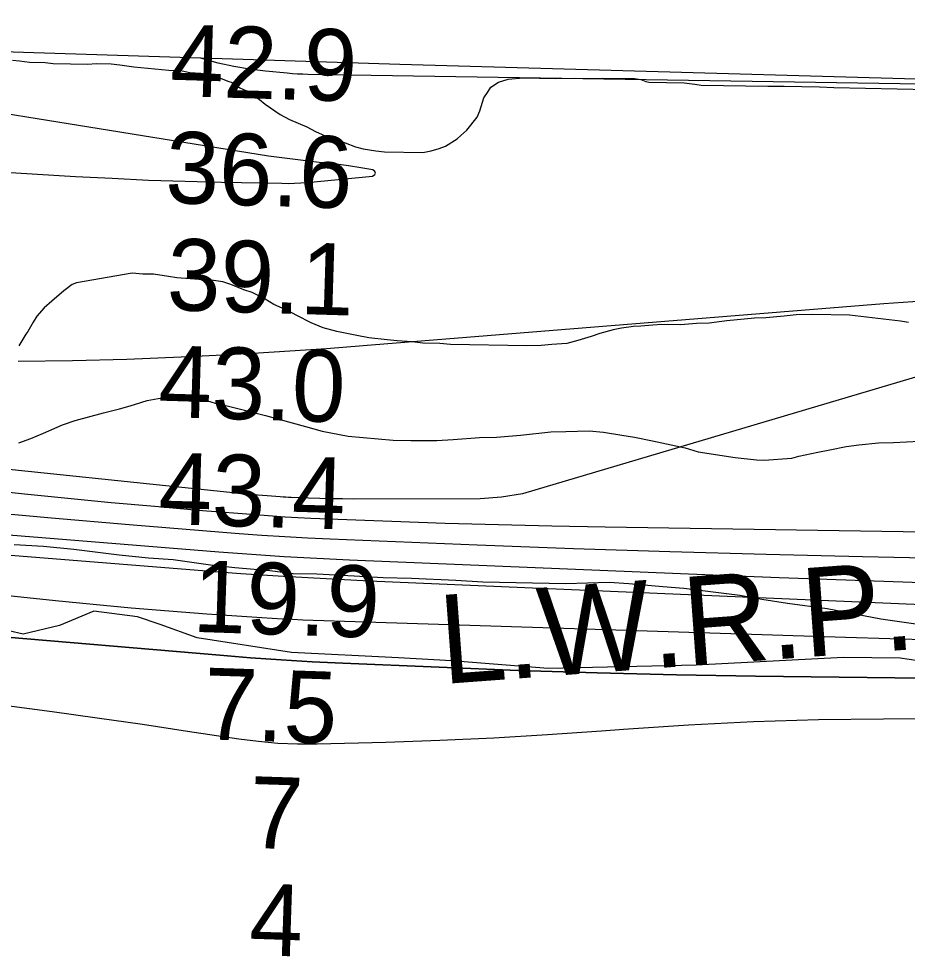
# Model space of a CAD drawing. Extents: x 3161615 to 3199515, y 867541 to 892976.
# Drawn here: x 3195617 to 3196447, y 879927 to 880802 of the extents above; entities that cross this region are included whole.
import ezdxf

# ---------------------------------------------------------------- set-up
doc = ezdxf.new("R2010")
doc.units = 0
for name, color, linetype in [('V-RIVR-EDGE', 7, 'Continuous'), ('V-RIVR-RANG', 7, 'Continuous'), ('V-SITE-VEGE', 7, 'Continuous'), ('V-TOPO-DPTH', 7, 'Continuous'), ('V-TOPO-MAJR', 7, 'Continuous'), ('V-TOPO-MINR', 7, 'Continuous'), ('V-TOPO-SHOR', 7, 'Continuous'), ('V-TOPO-WATR', 7, 'Continuous'), ('V-TOPO-WATR-IDEN', 7, 'Continuous')]:
    doc.layers.add(name, color=color, linetype=linetype)

msp = doc.modelspace()

# ---------------------------------------------------------------- linework, layer by layer
at = {"layer": 'V-RIVR-EDGE'}
msp.add_lwpolyline([(3197203.57, 880189.39), (3197169.2, 880185.86), (3197087.5, 880191.28), (3196971.02, 880197.21), (3196851.91, 880193.6), (3196739.75, 880187.79), (3196678.88, 880181.42), (3196592.39, 880187.72), (3196491.13, 880197.53), (3196440.73, 880205.05), (3196387.7, 880205.61), (3196250.32, 880198.56), (3196112.09, 880195.43), (3196021.69, 880202.6), (3195972.15, 880205.33), (3195872.18, 880210.36), (3195783.98, 880224.06), (3195749.67, 880236.31), (3195728.39, 880243.75), (3195687.54, 880249.07), (3195655.34, 880235.68), (3195621.41, 880227.5), (3195581.01, 880236.73)], dxfattribs=at)
at = {"layer": 'V-SITE-VEGE'}
for p, q in [((3195611.53, 880763.8), (3195617.99, 880763.09)), ((3195617.99, 880763.09), (3195627.37, 880761.73)), ((3195627.37, 880761.73), (3195642.06, 880761.44)), ((3195642.06, 880761.44), (3195649.69, 880760.7)), ((3195649.69, 880760.7), (3195682.01, 880760.06)), ((3195682.01, 880760.06), (3195689.66, 880760.5)), ((3195689.66, 880760.5), (3195703.77, 880760.22)), ((3195703.77, 880760.22), (3195711.98, 880759.47)), ((3195711.98, 880759.47), (3195724.88, 880757.45)), ((3195724.88, 880757.45), (3195757.74, 880754.45)), ((3195757.74, 880754.45), (3195770.07, 880753.62)), ((3195770.07, 880753.62), (3195777.1, 880752.3)), ((3195777.1, 880752.3), (3195787.66, 880751.51)), ((3195787.66, 880751.51), (3195793.52, 880750.21)), ((3195793.52, 880750.21), (3195802.88, 880747.68)), ((3195802.88, 880747.68), (3195805.8, 880747.03)), ((3195805.8, 880747.03), (3195812.79, 880743.96)), ((3196065.58, 880743.07), (3196074.45, 880745.84)), ((3196074.45, 880745.84), (3196088.59, 880747.32)), ((3196088.59, 880747.32), (3196119.15, 880746.72)), ((3196119.15, 880746.72), (3196136.79, 880746.96)), ((3196136.79, 880746.96), (3196147.96, 880746.74)), ((3196147.96, 880746.74), (3196162.66, 880747.04)), ((3196162.66, 880747.04), (3196192.63, 880746.44)), ((3196192.63, 880746.44), (3196198.5, 880745.74)), ((3196198.5, 880745.74), (3196203.17, 880743.88)), ((3195812.79, 880743.96), (3195816.88, 880742.7)), ((3195816.88, 880742.7), (3195823.84, 880737.86)), ((3195823.84, 880737.86), (3195829.68, 880735.39)), ((3196056, 880734.45), (3196058.43, 880738.51)), ((3196058.43, 880738.51), (3196065.58, 880743.07)), ((3196203.17, 880743.88), (3196206.09, 880743.24)), ((3196206.09, 880743.24), (3196239, 880742.59)), ((3196239, 880742.59), (3196248.97, 880741.22)), ((3196248.97, 880741.22), (3196254.83, 880740.51)), ((3196254.83, 880740.51), (3196317.13, 880739.28)), ((3196317.13, 880739.28), (3196332.42, 880739.57)), ((3196332.42, 880739.57), (3196365.33, 880738.92)), ((3196365.33, 880738.92), (3196378.83, 880738.06)), ((3196378.83, 880738.06), (3196564.54, 880734.39)), ((3195829.68, 880735.39), (3195834.91, 880732.35)), ((3195834.91, 880732.35), (3195842.44, 880726.91)), ((3195842.44, 880726.91), (3195847.65, 880722.69)), ((3196048, 880716.38), (3196051.77, 880728.65)), ((3196051.77, 880728.65), (3196056, 880734.45)), ((3195847.65, 880722.69), (3195861.57, 880713.01)), ((3195861.57, 880713.01), (3195870.29, 880708.13)), ((3196035.89, 880698.39), (3196045.53, 880710.55)), ((3196045.53, 880710.55), (3196048, 880716.38)), ((3195870.29, 880708.13), (3195886.62, 880701.34)), ((3195886.62, 880701.34), (3195894.76, 880697.07)), ((3195894.76, 880697.07), (3195907, 880691.53)), ((3196026.91, 880690.34), (3196030.49, 880693.21)), ((3196030.49, 880693.21), (3196035.89, 880698.39)), ((3195907, 880691.53), (3195915.18, 880689.02)), ((3195915.18, 880689.02), (3195922.19, 880686.53)), ((3195922.19, 880686.53), (3195932.11, 880682.81)), ((3196010.27, 880681.26), (3196016.19, 880683.5)), ((3196016.19, 880683.5), (3196026.91, 880690.34)), ((3195932.11, 880682.81), (3195939.12, 880680.9)), ((3195939.12, 880680.9), (3195950.85, 880678.91)), ((3195950.85, 880678.91), (3195959.06, 880678.16)), ((3195959.06, 880678.16), (3195994.91, 880677.45)), ((3195994.91, 880677.45), (3196002.58, 880679.06)), ((3196002.58, 880679.06), (3196010.27, 880681.26)), ((3195723.42, 880564.64), (3195671.5, 880555.68)), ((3195733.4, 880563.86), (3195723.42, 880564.64)), ((3195743.39, 880563.66), (3195733.4, 880563.86)), ((3195757.46, 880561.62), (3195743.39, 880563.66)), ((3195765.07, 880560.29), (3195757.46, 880561.62)), ((3195777.4, 880559.46), (3195765.07, 880560.29)), ((3195667.36, 880553.99), (3195659.6, 880548.27)), ((3195671.5, 880555.68), (3195667.36, 880553.99)), ((3195785.62, 880558.71), (3195777.4, 880559.46)), ((3195795.02, 880558.53), (3195785.62, 880558.71)), ((3195807.92, 880556.51), (3195795.02, 880558.53)), ((3195815.51, 880554.01), (3195807.92, 880556.51)), ((3195827.76, 880549.06), (3195815.51, 880554.01)), ((3195659.6, 880548.27), (3195648.24, 880538.5)), ((3195835.35, 880546.56), (3195827.76, 880549.06)), ((3195847.58, 880540.44), (3195835.35, 880546.56)), ((3195648.24, 880538.5), (3195641.06, 880532.17)), ((3195855.71, 880535.58), (3195847.58, 880540.44)), ((3195869.11, 880529.43), (3195855.71, 880535.58)), ((3195641.06, 880532.17), (3195634.44, 880524.66)), ((3195877.26, 880525.16), (3195869.11, 880529.43)), ((3196343.48, 880525.94), (3196332.28, 880524.4)), ((3196358.78, 880526.22), (3196343.48, 880525.94)), ((3196393.45, 880525.54), (3196358.78, 880526.22)), ((3196440.96, 880519.9), (3196393.45, 880525.54)), ((3195630.8, 880518.85), (3195625.92, 880510.13)), ((3195634.44, 880524.66), (3195630.8, 880518.85)), ((3195890.65, 880518.42), (3195877.26, 880525.16)), ((3195901.72, 880513.5), (3195890.65, 880518.42)), ((3196218.08, 880516.66), (3196209.84, 880516.23)), ((3196235.71, 880516.31), (3196218.08, 880516.66)), ((3196250.43, 880517.78), (3196235.71, 880516.31)), ((3196262.2, 880518.14), (3196250.43, 880517.78)), ((3196278.7, 880520.16), (3196262.2, 880518.14)), ((3196304.62, 880522.59), (3196278.7, 880520.16)), ((3196315.21, 880522.97), (3196304.62, 880522.59)), ((3196332.28, 880524.4), (3196315.21, 880522.97)), ((3196448.57, 880518.57), (3196440.96, 880519.9)), ((3195624.11, 880507.81), (3195617.43, 880496.78)), ((3195625.92, 880510.13), (3195624.11, 880507.81)), ((3195914.59, 880510.31), (3195901.72, 880513.5)), ((3195933.33, 880506.41), (3195914.59, 880510.31)), ((3196160.3, 880508.39), (3196152.01, 880505.62)), ((3196172.71, 880511.67), (3196160.3, 880508.39)), ((3196180.38, 880513.28), (3196172.71, 880511.67)), ((3196191.58, 880514.83), (3196180.38, 880513.28)), ((3196198.65, 880515.28), (3196191.58, 880514.83)), ((3196209.84, 880516.23), (3196198.65, 880515.28)), ((3195944.46, 880504.43), (3195933.33, 880506.41)), ((3195961.47, 880502.33), (3195944.46, 880504.43)), ((3195970.86, 880501.55), (3195961.47, 880502.33)), ((3195984.95, 880500.69), (3195970.86, 880501.55)), ((3195994.92, 880499.31), (3195984.95, 880500.69)), ((3196010.78, 880499), (3195994.92, 880499.31)), ((3196020.76, 880498.21), (3196010.78, 880499)), ((3196129.54, 880499), (3196115.41, 880498.11)), ((3196139.59, 880501.75), (3196129.54, 880499)), ((3196152.01, 880505.62), (3196139.59, 880501.75)), ((3196091.87, 880496.81), (3196020.76, 880498.21)), ((3196105.4, 880497.13), (3196091.87, 880496.81)), ((3196115.41, 880498.11), (3196105.4, 880497.13)), ((3195737.53, 880445.61), (3195747.56, 880447.76)), ((3195747.56, 880447.76), (3195763.46, 880449.21)), ((3195763.46, 880449.21), (3195772.87, 880449.02)), ((3195772.87, 880449.02), (3195788.7, 880446.95)), ((3195788.7, 880446.95), (3195800.97, 880443.18)), ((3195696.73, 880434.07), (3195711.5, 880437.89)), ((3195711.5, 880437.89), (3195721.56, 880440.63)), ((3195721.56, 880440.63), (3195737.53, 880445.61)), ((3195800.97, 880443.18), (3195813.27, 880440.59)), ((3195813.27, 880440.59), (3195847.78, 880431.67)), ((3195670.14, 880426.95), (3195696.73, 880434.07)), ((3195847.78, 880431.67), (3195885.2, 880421.53)), ((3195640.51, 880415.19), (3195658.3, 880423.07)), ((3195658.3, 880423.07), (3195670.14, 880426.95)), ((3195885.2, 880421.53), (3195900.99, 880417.1)), ((3195628.65, 880410.13), (3195640.51, 880415.19)), ((3195900.99, 880417.1), (3195925, 880412.51)), ((3195925, 880412.51), (3195967.26, 880408.73)), ((3196047.85, 880411.26), (3196063.73, 880411.53)), ((3196063.73, 880411.53), (3196086.11, 880413.44)), ((3196086.11, 880413.44), (3196114.39, 880416.41)), ((3196114.39, 880416.41), (3196128.5, 880416.72)), ((3196128.5, 880416.72), (3196150.27, 880417.46)), ((3196150.27, 880417.46), (3196163.76, 880416.02)), ((3196163.76, 880416.02), (3196180.76, 880413.33)), ((3196180.76, 880413.33), (3196192.48, 880411.34)), ((3196192.48, 880411.34), (3196209.46, 880408.06)), ((3195617.4, 880406.24), (3195628.65, 880410.13)), ((3195967.26, 880408.73), (3195983.71, 880408.41)), ((3195983.71, 880408.41), (3196007.82, 880408.52)), ((3196007.82, 880408.52), (3196023.12, 880409.39)), ((3196023.12, 880409.39), (3196047.85, 880411.26)), ((3196209.46, 880408.06), (3196239.91, 880401.58)), ((3196375.08, 880399.5), (3196390.43, 880402.72)), ((3196390.43, 880402.72), (3196402.22, 880404.25)), ((3196402.22, 880404.25), (3196420.49, 880406.25)), ((3196420.49, 880406.25), (3196434.6, 880406.56)), ((3196434.6, 880406.56), (3196458.73, 880407.84)), ((3196239.91, 880401.58), (3196252.18, 880397.81)), ((3196252.18, 880397.81), (3196286.76, 880392.43)), ((3196346.16, 880393.61), (3196363.87, 880397.37)), ((3196363.87, 880397.37), (3196375.08, 880399.5)), ((3196286.76, 880392.43), (3196306.71, 880390.27)), ((3196306.71, 880390.27), (3196313.76, 880390.13)), ((3196313.76, 880390.13), (3196339.66, 880391.97)), ((3196339.66, 880391.97), (3196346.16, 880393.61)), ((3195640.47, 880309.22), (3195613.18, 880310.85)), ((3195668.83, 880306.47), (3195640.47, 880309.22)), ((3195711.36, 880301.26), (3195668.83, 880306.47)), ((3195738.63, 880298.54), (3195711.36, 880301.26)), ((3195761.55, 880296.99), (3195738.63, 880298.54)), ((3195796.42, 880291.93), (3195761.55, 880296.99)), ((3195819.32, 880289.29), (3195796.42, 880291.93)), ((3195852.06, 880286.46), (3195819.32, 880289.29)), ((3195873.87, 880283.84), (3195852.06, 880286.46)), ((3195895.72, 880283.41), (3195873.87, 880283.84)), ((3195930.66, 880281.63), (3195895.72, 880283.41)), ((3195957.95, 880279.99), (3195930.66, 880281.63)), ((3195984.17, 880279.48), (3195957.95, 880279.99)), ((3196025.66, 880277.56), (3195984.17, 880279.48)), ((3196050.77, 880275.97), (3196025.66, 880277.56)), ((3196128.34, 880274.44), (3196050.77, 880275.97)), ((3196168.81, 880275.83), (3196128.34, 880274.44)), ((3196187.36, 880274.37), (3196168.81, 880275.83)), ((3196219, 880271.56), (3196187.36, 880274.37)), ((3196238.64, 880270.07), (3196219, 880271.56)), ((3196290.98, 880263.58), (3196238.64, 880270.07)), ((3196311.67, 880259.89), (3196290.98, 880263.58)), ((3196335.65, 880256.14), (3196311.67, 880259.89)), ((3196372.7, 880251.03), (3196335.65, 880256.14)), ((3196422.79, 880241.3), (3196372.7, 880251.03)), ((3196459.85, 880236.19), (3196422.79, 880241.3))]:
    msp.add_line(p, q, dxfattribs=at)
at = {"layer": 'V-TOPO-DPTH'}
for points in [[(3197203.57, 880187.3), (3197203.72, 880252.4), (3196660.46, 880248.14), (3196657.46, 880248.12), (3196637.72, 880248.21), (3196617.99, 880248.59), (3196598.25, 880249.16), (3196578.52, 880249.89), (3196558.79, 880250.65), (3196539.06, 880251.45), (3196519.34, 880252.28), (3195944.63, 880277.04), (3195904.72, 880278.98), (3195864.83, 880281.21), (3195824.97, 880283.89), (3195785.13, 880286.86), (3195337.41, 880322.76)], [(3195584.05, 880226.6), (3195805.2, 880207.7), (3195833.92, 880205.43), (3195862.66, 880203.4), (3195891.42, 880201.74), (3195920.2, 880200.32), (3196010.23, 880196.45), (3196084.04, 880193.62), (3196157.87, 880191.24), (3196231.71, 880189.54), (3196305.57, 880188.3), (3196592.03, 880184.78), (3196615.12, 880184.49), (3196638.22, 880184.19), (3196661.31, 880183.88), (3197203.57, 880187.3)], [(3195584.05, 880226.6), (3195805.2, 880207.7), (3195833.92, 880205.43), (3195862.66, 880203.4), (3195891.42, 880201.74), (3195920.2, 880200.32), (3196010.23, 880196.45), (3196084.04, 880193.62), (3196157.87, 880191.24), (3196231.71, 880189.54), (3196305.57, 880188.3), (3196592.03, 880184.78), (3196615.12, 880184.49), (3196638.22, 880184.19), (3196661.31, 880183.88), (3197203.57, 880187.3)]]:
    msp.add_lwpolyline(points, dxfattribs=at)
at = {"layer": 'V-TOPO-MAJR'}
for points in [[(3195950.78, 880658.25), (3195950.04, 880659.8), (3195948.23, 880661.39), (3195936.83, 880663.23), (3195925.4, 880664.93), (3195913.95, 880666.41), (3195902.48, 880667.75), (3195900.55, 880667.95), (3195888.11, 880669.33), (3195875.67, 880670.79), (3195863.25, 880672.35), (3195850.84, 880674), (3195387.44, 880748.82)], [(3195340.84, 880675.18), (3195670.56, 880655.18), (3195704.61, 880653.32), (3195738.67, 880651.75), (3195772.75, 880650.6), (3195806.84, 880649.74), (3195863.22, 880648.66), (3195869.12, 880648.64), (3195875.02, 880648.76), (3195880.91, 880649.08), (3195886.8, 880649.54), (3195948, 880655.31), (3195949.92, 880656.76), (3195950.78, 880658.25)], [(3196667.84, 880327.39), (3196665.99, 880326.27), (3196658.12, 880323.4), (3196658.09, 880323.39), (3196649.21, 880321.98), (3196640.31, 880320.93), (3196631.35, 880320.43), (3196622.37, 880320.29), (3196165.13, 880327.33), (3196115.32, 880328.27), (3196065.51, 880329.44), (3196015.71, 880330.96), (3195965.92, 880332.7), (3195890.15, 880335.63), (3195878.25, 880336.16), (3195866.36, 880336.8), (3195854.48, 880337.58), (3195842.6, 880338.47), (3195785.08, 880343.12), (3195744.46, 880346.56), (3195703.86, 880350.22), (3195663.29, 880354.2), (3195622.74, 880358.39), (3195306.88, 880392.31)]]:
    msp.add_lwpolyline(points, dxfattribs=at)
at = {"layer": 'V-TOPO-MINR'}
for points in [[(3196618.55, 880738.67), (3195887.51, 880750.41), (3195882.7, 880750.54), (3195877.88, 880750.74), (3195873.07, 880751.06), (3195868.27, 880751.45), (3195847.94, 880753.34), (3195833.07, 880755.19), (3195818.32, 880757.66), (3195803.76, 880761.06), (3195789.31, 880765.06), (3195787.57, 880765.61)], [(3195616.97, 880482.53), (3195667.73, 880483.04), (3195718.48, 880484.47), (3195769.21, 880486.5), (3195801.93, 880488.11), (3195836.28, 880489.97), (3195870.62, 880492.03), (3195904.94, 880494.43), (3195939.25, 880497.04), (3196425.39, 880536.35), (3196461.65, 880539.01), (3196497.93, 880541.31), (3196534.24, 880543.07), (3196570.57, 880544.47), (3196636.47, 880546.52), (3196639.5, 880546.04), (3196642.18, 880544.99), (3196644.31, 880543.07), (3196646.09, 880540.57), (3196646.17, 880540.39), (3196647.06, 880537.41), (3196647.42, 880534.43)], [(3196636.52, 880521.51), (3196087.99, 880358.49), (3196068.4, 880355.3), (3196048.4, 880353.88), (3195930.58, 880353.68), (3195919.96, 880353.72), (3195909.34, 880353.85), (3195898.72, 880354.1), (3195888.1, 880354.44), (3195871.99, 880355.05), (3195869.43, 880355.16), (3195866.87, 880355.29), (3195864.32, 880355.46), (3195861.76, 880355.65), (3195849.42, 880356.65), (3195840.7, 880357.39), (3195831.98, 880358.17), (3195823.27, 880359), (3195814.57, 880359.88), (3195288.08, 880414.58)], [(3196662.7, 880297.65), (3196660.96, 880297.5), (3196639.39, 880296.14), (3196617.79, 880295.62), (3196596.16, 880295.66), (3196405.66, 880299.66), (3196315.66, 880301.81), (3196225.67, 880304.3), (3196135.7, 880307.31), (3196045.74, 880310.65), (3195908.31, 880316.16), (3195887.08, 880317.13), (3195865.85, 880318.29), (3195844.64, 880319.69), (3195823.45, 880321.27), (3195720.55, 880329.57), (3195647.94, 880335.75), (3195575.37, 880342.36)], [(3196667.23, 880272.56), (3196638.54, 880271.85), (3196604.77, 880271.83), (3196570.99, 880272.35), (3196514.25, 880273.93), (3196452.1, 880275.78), (3196389.96, 880277.8), (3196327.83, 880280.08), (3196265.7, 880282.53), (3195926.47, 880296.63), (3195895.9, 880298.07), (3195865.34, 880299.76), (3195834.81, 880301.8), (3195804.29, 880304.07), (3195530.84, 880326.05)], [(3197203.72, 880252.4), (3196660.46, 880248.14), (3196657.46, 880248.12), (3196637.72, 880248.21), (3196617.99, 880248.59), (3196598.25, 880249.16), (3196578.52, 880249.89), (3196558.79, 880250.65), (3196539.06, 880251.45), (3196519.34, 880252.28), (3195944.63, 880277.04), (3195904.72, 880278.98), (3195864.83, 880281.21), (3195824.97, 880283.89), (3195785.13, 880286.86), (3195337.41, 880322.76)], [(3197203.64, 880216.88), (3196663.71, 880218.37), (3196637.66, 880218.94), (3196605.23, 880219.55), (3196572.79, 880220.09), (3196555.02, 880220.36), (3196513.7, 880221.08), (3196472.38, 880221.95), (3196431.07, 880223.04), (3196389.76, 880224.27), (3195882.82, 880240.66), (3195873.26, 880241.02), (3195863.71, 880241.46), (3195854.16, 880242), (3195844.61, 880242.61), (3195792.98, 880246.24), (3195757.64, 880248.9), (3195722.31, 880251.81), (3195687.02, 880255.09), (3195651.76, 880258.61), (3195298.1, 880295.81)], [(3196627.83, 880148.93), (3196425.27, 880148.16), (3196364.5, 880147.26), (3196303.76, 880145.47), (3196243.08, 880142.34), (3196182.43, 880138.32), (3196161.8, 880136.73), (3196111.47, 880133.23), (3196061.12, 880130.24), (3196010.73, 880128.04), (3195960.32, 880126.34), (3195896.19, 880124.69), (3195877.85, 880124.7), (3195859.55, 880125.36), (3195841.31, 880127), (3195823.11, 880129.28), (3195775.14, 880136.61), (3195732.96, 880142.9), (3195690.76, 880148.98), (3195648.51, 880154.77), (3195606.24, 880160.36)]]:
    msp.add_lwpolyline(points, dxfattribs=at)
at = {"layer": 'V-TOPO-SHOR'}
msp.add_lwpolyline([(3193831.88, 880875.8), (3194012.42, 880868.22), (3194426.58, 880842.3), (3194692.06, 880823.86), (3194936.3, 880809.02), (3195484.98, 880775.64), (3195973.51, 880760.13), (3196653.22, 880740.55), (3196950.6, 880736.19), (3197216.14, 880739)], dxfattribs=at)
at = {"layer": 'V-TOPO-WATR'}
msp.add_lwpolyline([(3197203.57, 880187.3), (3196661.31, 880183.88), (3196638.22, 880184.19), (3196615.12, 880184.49), (3196592.03, 880184.78), (3196305.57, 880188.3), (3196231.71, 880189.54), (3196157.87, 880191.24), (3196084.04, 880193.62), (3196010.23, 880196.45), (3195920.2, 880200.32), (3195891.42, 880201.74), (3195862.66, 880203.4), (3195833.92, 880205.43), (3195805.2, 880207.7), (3195584.05, 880226.6)], dxfattribs=at)

# ---------------------------------------------------------------- texts
at = {"layer": 'V-RIVR-RANG'}
for s, rotation, p in [('42.9', 358.26833, (3195758.22, 880730.31)), ('36.6', 358.26833, (3195753.86, 880630.4)), ('39.1', 358.26833, (3195755.29, 880530.31)), ('43.0', 358.26833, (3195747.23, 880430.51)), ('43.4', 358.26833, (3195747.35, 880330.46)), ('19.9', 358.12667, (3195779.29, 880229.66)), ('7.5', 358.12667, (3195789.43, 880129.27)), ('7', 358.12667, (3195831.99, 880027.83)), ('4', 358.12667, (3195832.11, 879927.77))]:
    msp.add_text(s, height=67, rotation=rotation, dxfattribs=at).set_placement(p)
at = {"layer": 'V-TOPO-WATR-IDEN'}
msp.add_text('L.W.R.P.', height=83, rotation=4.23371, dxfattribs=at).set_placement((3196013.47, 880180.81))

doc.saveas('drawing.dxf')
